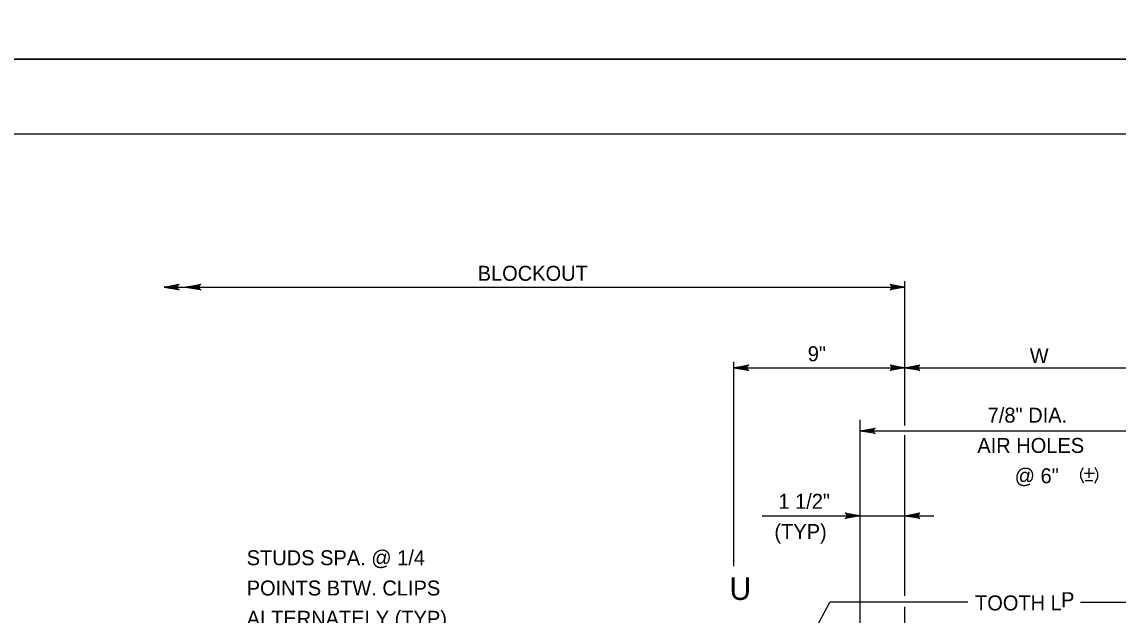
# Model space of a CAD drawing. Extents: x 636530 to 644067, y 294168 to 299122.
# Drawn here: x 641928.2 to 642147.9, y 295839.1 to 295958 of the extents above; entities that cross this region are included whole.
import ezdxf

# ---------------------------------------------------------------- set-up
doc = ezdxf.new("R2010")
doc.units = 0
doc.layers.add('1', color=7, linetype='Continuous')
doc.layers.add('PLT-BNDY', color=7, linetype='Continuous')

msp = doc.modelspace()

# ---------------------------------------------------------------- linework, layer by layer
at = {"layer": '1'}
for p, q in [((642355.78, 295935.48), (641569.78, 295935.48)), ((641956.74, 295904.81), (642105.16, 295904.81)), ((642105.16, 295877.1), (642105.16, 295906.01)), ((642070.87, 295848.87), (642070.87, 295889.84)), ((642070.87, 295888.64), (642105.16, 295888.64)), ((642105.16, 295888.64), (642156.95, 295888.64)), ((642096.2, 295822.6), (642096.2, 295878.18)), ((642096.2, 295876), (642166.06, 295876)), ((642105.16, 295842.89), (642105.16, 295875.1)), ((642141.13, 295867.51), (642143.14, 295867.51)), ((642142.09, 295866.55), (642142.09, 295868.52)), ((642141.28, 295866.05), (642142.79, 295866.05)), ((642076.53, 295858.99), (642110.92, 295858.99)), ((642083.58, 295829.38), (642090.09, 295841.65)), ((642117.75, 295841.65), (642090.09, 295841.65)), ((642105.16, 295833.4), (642105.16, 295840.7)), ((642140.32, 295841.65), (642172.01, 295841.65))]:
    msp.add_line(p, q, dxfattribs=at)
for points in [[(641956.74, 295904.81), (641959.72, 295905.37), (641959.6, 295905.29), (641959.49, 295905.21), (641959.43, 295905.11), (641959.37, 295905.01), (641959.35, 295904.91), (641959.34, 295904.81), (641959.35, 295904.71), (641959.37, 295904.61), (641959.43, 295904.51), (641959.49, 295904.41), (641959.6, 295904.33), (641959.72, 295904.25), (641956.74, 295904.81), (641959.6, 295904.33), (641959.49, 295904.41), (641956.74, 295904.81), (641959.43, 295904.51), (641959.37, 295904.61), (641956.74, 295904.81), (641959.35, 295904.71), (641959.34, 295904.81), (641956.74, 295904.81), (641959.35, 295904.91), (641959.37, 295905.01), (641956.74, 295904.81), (641959.43, 295905.11), (641959.49, 295905.21), (641956.74, 295904.81), (641959.6, 295905.29)], [(641961.09, 295904.81), (641964.07, 295905.37), (641963.96, 295905.29), (641963.84, 295905.21), (641963.78, 295905.11), (641963.73, 295905.01), (641963.71, 295904.91), (641963.69, 295904.81), (641963.71, 295904.71), (641963.73, 295904.61), (641963.78, 295904.51), (641963.84, 295904.41), (641963.96, 295904.33), (641964.07, 295904.25), (641961.09, 295904.81), (641963.96, 295904.33), (641963.84, 295904.41), (641961.09, 295904.81), (641963.78, 295904.51), (641963.73, 295904.61), (641961.09, 295904.81), (641963.71, 295904.71), (641963.69, 295904.81), (641961.09, 295904.81), (641963.71, 295904.91), (641963.73, 295905.01), (641961.09, 295904.81), (641963.78, 295905.11), (641963.84, 295905.21), (641961.09, 295904.81), (641963.96, 295905.29)], [(642105.16, 295904.81), (642102.18, 295904.25), (642102.41, 295904.41), (642102.52, 295904.61), (642102.56, 295904.81), (642102.52, 295905.01), (642102.41, 295905.21), (642102.18, 295905.37), (642105.16, 295904.81), (642102.41, 295905.21), (642102.52, 295905.01), (642105.16, 295904.81), (642102.56, 295904.81), (642102.52, 295904.61), (642105.16, 295904.81), (642102.41, 295904.41)], [(642070.87, 295888.64), (642073.85, 295889.2), (642073.74, 295889.12), (642073.62, 295889.04), (642073.56, 295888.94), (642073.5, 295888.84), (642073.48, 295888.74), (642073.47, 295888.64), (642073.48, 295888.54), (642073.5, 295888.44), (642073.56, 295888.34), (642073.62, 295888.24), (642073.74, 295888.17), (642073.85, 295888.09), (642070.87, 295888.64), (642073.74, 295888.17), (642073.62, 295888.24), (642070.87, 295888.64), (642073.56, 295888.34), (642073.5, 295888.44), (642070.87, 295888.64), (642073.48, 295888.54), (642073.47, 295888.64), (642070.87, 295888.64), (642073.48, 295888.74), (642073.5, 295888.84), (642070.87, 295888.64), (642073.56, 295888.94), (642073.62, 295889.04), (642070.87, 295888.64), (642073.74, 295889.12)], [(642105.16, 295888.64), (642102.18, 295888.09), (642102.41, 295888.24), (642102.52, 295888.44), (642102.56, 295888.64), (642102.52, 295888.84), (642102.41, 295889.04), (642102.18, 295889.2), (642105.16, 295888.64), (642102.41, 295889.04), (642102.52, 295888.84), (642105.16, 295888.64), (642102.56, 295888.64), (642102.52, 295888.44), (642105.16, 295888.64), (642102.41, 295888.24)], [(642105.16, 295888.64), (642108.14, 295889.2), (642107.91, 295889.04), (642107.79, 295888.84), (642107.76, 295888.64), (642107.79, 295888.44), (642107.91, 295888.24), (642108.14, 295888.09), (642105.16, 295888.64), (642107.91, 295888.24), (642107.79, 295888.44), (642105.16, 295888.64), (642107.76, 295888.64), (642107.79, 295888.84), (642105.16, 295888.64), (642107.91, 295889.04)], [(642096.2, 295876), (642099.18, 295876.56), (642098.95, 295876.4), (642098.83, 295876.2), (642098.8, 295876), (642098.83, 295875.8), (642098.95, 295875.6), (642099.18, 295875.44), (642096.2, 295876), (642098.95, 295875.6), (642098.83, 295875.8), (642096.2, 295876), (642098.8, 295876), (642098.83, 295876.2), (642096.2, 295876), (642098.95, 295876.4)], [(642140.97, 295865.54), (642140.39, 295866.66), (642140.39, 295867.59), (642140.9, 295868.63)], [(642143.21, 295865.54), (642143.79, 295866.66), (642143.79, 295867.59), (642143.29, 295868.63)], [(642096.2, 295858.99), (642093.21, 295858.43), (642093.44, 295858.59), (642093.56, 295858.79), (642093.6, 295858.99), (642093.56, 295859.19), (642093.44, 295859.39), (642093.21, 295859.55), (642096.2, 295858.99), (642093.44, 295859.39), (642093.56, 295859.19), (642096.2, 295858.99), (642093.6, 295858.99), (642093.56, 295858.79), (642096.2, 295858.99), (642093.44, 295858.59)], [(642105.16, 295858.99), (642108.14, 295859.55), (642107.91, 295859.39), (642107.79, 295859.19), (642107.76, 295858.99), (642107.79, 295858.79), (642107.91, 295858.59), (642108.14, 295858.43), (642105.16, 295858.99), (642107.91, 295858.59), (642107.79, 295858.79), (642105.16, 295858.99), (642107.76, 295858.99), (642107.79, 295859.19), (642105.16, 295858.99), (642107.91, 295859.39)]]:
    msp.add_lwpolyline(points, dxfattribs=at)
at = {"layer": 'PLT-BNDY'}
for points in [[(641529.78, 296544.48), (642370.78, 296544.48), (642370.78, 295950.48), (641529.78, 295950.48)], [(641529.78, 295950.48), (642370.78, 295950.48), (642370.78, 295356.48), (641529.78, 295356.48)]]:
    msp.add_lwpolyline(points, close=True, dxfattribs=at)

# ---------------------------------------------------------------- texts
at = {"layer": '1'}
for s, p in [('BLOCKOUT', (642019.55, 295906.08)), ('9"', (642085.69, 295889.95)), ('W', (642130.17, 295889.57)), ('7/8" DIA.', (642121.74, 295877.64)), ('AIR HOLES', (642119.66, 295871.57)), ('@ 6"  ', (642127.14, 295865.49)), ('1 1/2"', (642079.8, 295860.37)), ('(TYP)', (642079.01, 295854.3)), ('STUDS SPA. @ 1/4', (641973.27, 295849.06)), ('POINTS BTW. CLIPS', (641973.27, 295842.99)), ('TOOTH L', (642119.2, 295840)), ('P', (642136.44, 295840.65)), ('ALTERNATELY (TYP)', (641973.27, 295836.92))]:
    msp.add_text(s, height=3, dxfattribs=at).set_placement(p)
msp.add_text('U', height=4.5, rotation=360, dxfattribs=at).set_placement((642070.01, 295842.1))

doc.saveas('drawing.dxf')
